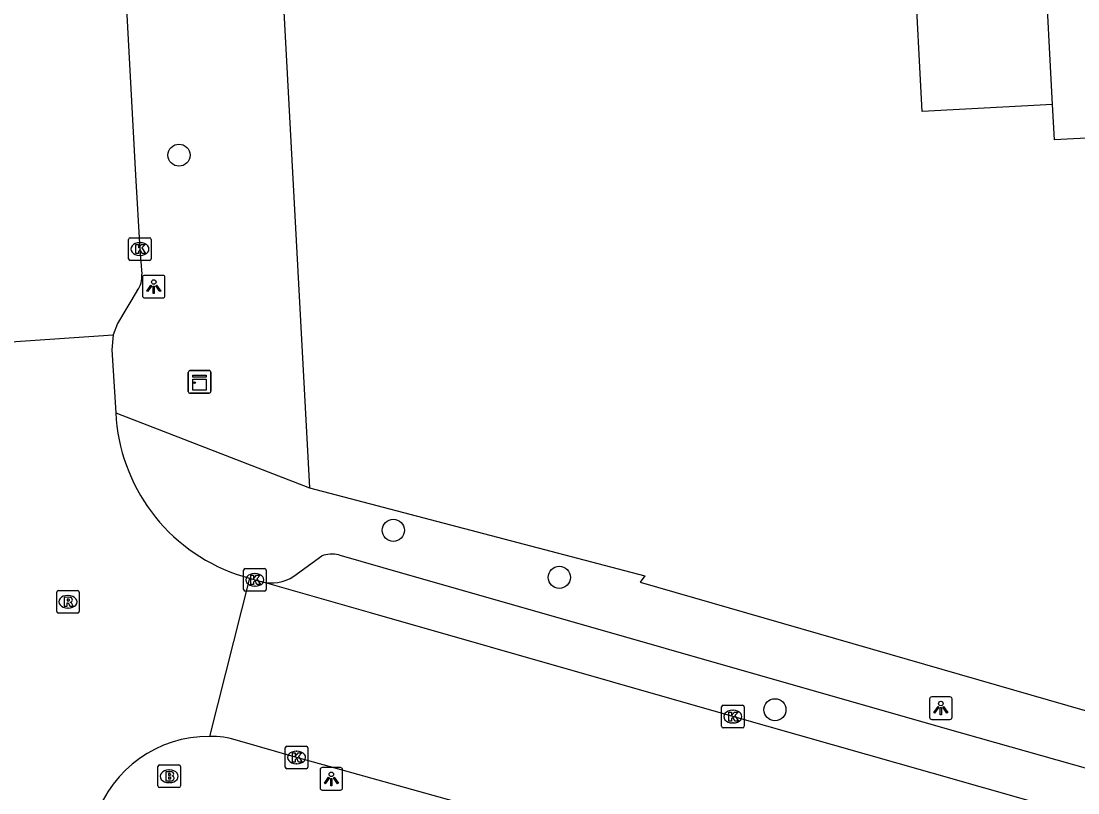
# Model space of a CAD drawing. Extents: x 158087 to 159494, y 382905 to 383981.
# Drawn here: x 158744.04 to 158790.81, y 383393.22 to 383427.38 of the extents above; entities that cross this region are included whole.
import ezdxf

# ---------------------------------------------------------------- set-up
doc = ezdxf.new("R2010")
doc.units = 0
for name, color, linetype in [('IMGEO_Boom', 7, 'Continuous'), ('IMGEO_Brandkraan', 7, 'Continuous'), ('IMGEO_Kast', 7, 'Continuous'), ('IMGEO_Kolk', 7, 'Continuous'), ('IMGEO_Lichtpunt', 7, 'Continuous'), ('IMGEO_Pand', 7, 'Continuous'), ('IMGEO_Rijbaan_lokaal_open', 7, 'Continuous'), ('IMGEO_Rioolput', 7, 'Continuous'), ('IMGEO_Voetpad_open', 7, 'Continuous')]:
    doc.layers.add(name, color=color, linetype=linetype)

msp = doc.modelspace()

# ---------------------------------------------------------------- linework, layer by layer
at = {"layer": 'IMGEO_Boom'}
for centre in [(158751.023, 383421.445), (158760.51, 383404.839), (158767.858, 383402.755), (158777.405, 383396.894)]:
    msp.add_circle(centre, 0.489, dxfattribs=at)
at = {"layer": 'IMGEO_Brandkraan'}
for p, q in [((158750.089, 383393.524), (158750.089, 383394.376)), ((158750.164, 383394.45), (158751.016, 383394.45)), ((158750.577, 383394.23), (158750.602, 383394.23)), ((158751.09, 383394.376), (158751.09, 383393.524)), ((158750.6, 383393.67), (158750.575, 383393.67)), ((158751.016, 383393.45), (158750.164, 383393.45))]:
    msp.add_line(p, q, dxfattribs=at)
for points in [[(158750.089, 383393.524), (158750.089, 383394.376)], [(158750.164, 383394.45), (158751.016, 383394.45)], [(158750.437, 383394.15), (158750.437, 383393.75), (158750.65, 383393.75)], [(158750.668, 383394.15), (158750.437, 383394.15)], [(158750.616, 383394.069), (158750.562, 383394.069), (158750.562, 383393.993)], [(158751.09, 383394.376), (158751.09, 383393.524)], [(158750.562, 383393.993), (158750.615, 383393.993)], [(158750.624, 383393.917), (158750.562, 383393.917), (158750.562, 383393.836)], [(158750.562, 383393.836), (158750.624, 383393.836)], [(158751.016, 383393.45), (158750.164, 383393.45)]]:
    msp.add_lwpolyline(points, dxfattribs=at)
for centre, radius, start, end in [((158750.166, 383394.374), 0.0765, 91.552, 178.448), ((158750.166, 383394.374), 0.0765, 91.552, 178.448), ((158750.617, 383394.031), 0.0379, 267.8285, 90.9355), ((158750.672, 383394.005), 0.145, 59.4692, 91.5367), ((158750.697, 383394.052), 0.0922, 285.5137, 58.1501), ((158751.014, 383394.374), 0.0765, 1.552, 88.448), ((158751.014, 383394.374), 0.0765, 1.552, 88.448), ((158750.625, 383393.876), 0.0404, 269.8759, 90.5077), ((158750.656, 383394.001), 0.251, 268.6676, 293.5347), ((158750.702, 383393.86), 0.105, 301.3115, 78.989), ((158750.166, 383393.526), 0.0765, 181.552, 268.448), ((158750.166, 383393.526), 0.0765, 181.552, 268.448), ((158751.014, 383393.526), 0.0765, 271.552, 358.448), ((158751.014, 383393.526), 0.0765, 271.552, 358.448)]:
    msp.add_arc(centre, radius, start, end, dxfattribs=at)
for centre, major_axis, ratio, start_param, end_param in [((158750.576, 383393.95), (-0.387, 0.002), 0.722429, 4.712389, 7.853982), ((158750.601, 383393.95), (-0.39, 0.002), 0.717154, 1.570796, 4.712389)]:
    msp.add_ellipse(centre, major_axis=major_axis, ratio=ratio, start_param=start_param, end_param=end_param, dxfattribs=at)
at = {"layer": 'IMGEO_Kast'}
for p, q in [((158751.435, 383410.985), (158751.435, 383411.826)), ((158751.435, 383411.826), (158751.435, 383410.985)), ((158751.51, 383411.91), (158752.351, 383411.91)), ((158752.351, 383411.91), (158751.51, 383411.91)), ((158752.435, 383411.835), (158752.435, 383410.994)), ((158752.435, 383410.994), (158752.435, 383411.835)), ((158752.36, 383410.91), (158751.519, 383410.91)), ((158751.519, 383410.91), (158752.36, 383410.91))]:
    msp.add_line(p, q, dxfattribs=at)
for points in [[(158751.63, 383411.7), (158752.23, 383411.7), (158752.23, 383411.615), (158751.63, 383411.615), (158751.63, 383411.7)], [(158751.63, 383411.525), (158752.23, 383411.525), (158752.23, 383411.036), (158751.63, 383411.036), (158751.63, 383411.525)]]:
    msp.add_lwpolyline(points, dxfattribs=at)
msp.add_circle((158751.714, 383411.374), 0.0377, dxfattribs=at)
for centre, start, end in [((158751.513, 383411.832), 92.4484, 184.2845), ((158751.513, 383411.832), 92.4484, 184.2845), ((158752.357, 383411.832), 2.4484, 94.2845), ((158752.357, 383411.832), 2.4484, 94.2845), ((158751.513, 383410.988), 182.4484, 274.2845), ((158751.513, 383410.988), 182.4484, 274.2845), ((158752.357, 383410.988), 272.4484, 4.2845), ((158752.357, 383410.988), 272.4484, 4.2845)]:
    msp.add_arc(centre, 0.0779, start, end, dxfattribs=at)
at = {"layer": 'IMGEO_Kolk'}
for p, q in [((158748.793, 383416.862), (158748.793, 383417.714)), ((158748.868, 383417.788), (158749.72, 383417.788)), ((158749.281, 383417.568), (158749.306, 383417.568)), ((158749.794, 383417.714), (158749.794, 383416.862)), ((158749.304, 383417.008), (158749.279, 383417.008)), ((158749.72, 383416.788), (158748.868, 383416.788)), ((158753.882, 383402.22), (158753.882, 383403.072)), ((158753.957, 383403.146), (158754.809, 383403.146)), ((158754.883, 383403.072), (158754.883, 383402.22)), ((158754.37, 383402.926), (158754.395, 383402.926)), ((158754.809, 383402.146), (158753.957, 383402.146)), ((158754.393, 383402.366), (158754.368, 383402.366)), ((158775.041, 383396.166), (158775.041, 383397.018)), ((158775.116, 383397.092), (158775.968, 383397.092)), ((158775.529, 383396.872), (158775.554, 383396.872)), ((158776.042, 383397.018), (158776.042, 383396.166)), ((158775.968, 383396.092), (158775.116, 383396.092)), ((158775.552, 383396.312), (158775.527, 383396.312)), ((158755.727, 383394.355), (158755.727, 383395.207)), ((158755.802, 383395.281), (158756.654, 383395.281)), ((158756.215, 383395.061), (158756.24, 383395.061)), ((158756.728, 383395.207), (158756.728, 383394.355)), ((158756.654, 383394.281), (158755.802, 383394.281)), ((158756.238, 383394.501), (158756.213, 383394.501))]:
    msp.add_line(p, q, dxfattribs=at)
for points in [[(158748.793, 383416.862), (158748.793, 383417.714)], [(158748.868, 383417.788), (158749.72, 383417.788)], [(158749.114, 383417.488), (158749.237, 383417.488), (158749.237, 383417.337), (158749.367, 383417.488), (158749.531, 383417.488), (158749.385, 383417.337), (158749.538, 383417.088), (158749.386, 383417.088), (158749.301, 383417.252), (158749.237, 383417.185), (158749.237, 383417.088), (158749.114, 383417.088), (158749.114, 383417.488)], [(158749.794, 383417.714), (158749.794, 383416.862)], [(158749.72, 383416.788), (158748.868, 383416.788)], [(158753.882, 383402.22), (158753.882, 383403.072)], [(158753.957, 383403.146), (158754.809, 383403.146)], [(158754.883, 383403.072), (158754.883, 383402.22)], [(158754.203, 383402.846), (158754.326, 383402.846), (158754.326, 383402.695), (158754.456, 383402.846), (158754.62, 383402.846), (158754.474, 383402.695), (158754.627, 383402.446), (158754.475, 383402.446), (158754.39, 383402.61), (158754.326, 383402.543), (158754.326, 383402.446), (158754.203, 383402.446), (158754.203, 383402.846)], [(158754.809, 383402.146), (158753.957, 383402.146)], [(158775.041, 383396.166), (158775.041, 383397.018)], [(158775.116, 383397.092), (158775.968, 383397.092)], [(158776.042, 383397.018), (158776.042, 383396.166)], [(158775.362, 383396.792), (158775.485, 383396.792), (158775.485, 383396.641), (158775.615, 383396.792), (158775.779, 383396.792), (158775.633, 383396.641), (158775.786, 383396.392), (158775.634, 383396.392), (158775.549, 383396.556), (158775.485, 383396.489), (158775.485, 383396.392), (158775.362, 383396.392), (158775.362, 383396.792)], [(158775.968, 383396.092), (158775.116, 383396.092)], [(158755.727, 383394.355), (158755.727, 383395.207)], [(158755.802, 383395.281), (158756.654, 383395.281)], [(158756.048, 383394.981), (158756.171, 383394.981), (158756.171, 383394.83), (158756.301, 383394.981), (158756.465, 383394.981), (158756.319, 383394.83), (158756.472, 383394.581), (158756.32, 383394.581), (158756.235, 383394.745), (158756.171, 383394.678), (158756.171, 383394.581), (158756.048, 383394.581), (158756.048, 383394.981)], [(158756.728, 383395.207), (158756.728, 383394.355)], [(158756.654, 383394.281), (158755.802, 383394.281)]]:
    msp.add_lwpolyline(points, dxfattribs=at)
for centre, start, end in [((158748.87, 383417.712), 91.552, 178.448), ((158748.87, 383417.712), 91.552, 178.448), ((158749.718, 383417.712), 1.552, 88.448), ((158749.718, 383417.712), 1.552, 88.448), ((158748.87, 383416.864), 181.552, 268.448), ((158748.87, 383416.864), 181.552, 268.448), ((158749.718, 383416.864), 271.552, 358.448), ((158749.718, 383416.864), 271.552, 358.448), ((158753.959, 383403.07), 91.552, 178.448), ((158753.959, 383403.07), 91.552, 178.448), ((158754.807, 383403.07), 1.552, 88.448), ((158754.807, 383403.07), 1.552, 88.448), ((158753.959, 383402.222), 181.552, 268.448), ((158753.959, 383402.222), 181.552, 268.448), ((158754.807, 383402.222), 271.552, 358.448), ((158754.807, 383402.222), 271.552, 358.448), ((158775.118, 383397.016), 91.552, 178.448), ((158775.118, 383397.016), 91.552, 178.448), ((158775.966, 383397.016), 1.552, 88.448), ((158775.966, 383397.016), 1.552, 88.448), ((158775.118, 383396.168), 181.552, 268.448), ((158775.118, 383396.168), 181.552, 268.448), ((158775.966, 383396.168), 271.552, 358.448), ((158775.966, 383396.168), 271.552, 358.448), ((158755.804, 383395.205), 91.552, 178.448), ((158755.804, 383395.205), 91.552, 178.448), ((158756.652, 383395.205), 1.552, 88.448), ((158756.652, 383395.205), 1.552, 88.448), ((158755.804, 383394.357), 181.552, 268.448), ((158755.804, 383394.357), 181.552, 268.448), ((158756.652, 383394.357), 271.552, 358.448), ((158756.652, 383394.357), 271.552, 358.448)]:
    msp.add_arc(centre, 0.0765, start, end, dxfattribs=at)
for centre, major_axis, ratio, start_param, end_param in [((158749.28, 383417.288), (-0.387, 0.002), 0.722429, 4.712389, 7.853982), ((158749.305, 383417.288), (-0.39, 0.002), 0.717154, 1.570796, 4.712389), ((158754.369, 383402.646), (-0.387, 0.002), 0.722429, 4.712389, 7.853982), ((158754.394, 383402.646), (-0.39, 0.002), 0.717154, 1.570796, 4.712389), ((158775.528, 383396.592), (-0.387, 0.002), 0.722429, 4.712389, 7.853982), ((158775.553, 383396.592), (-0.39, 0.002), 0.717154, 1.570796, 4.712389), ((158756.214, 383394.781), (-0.387, 0.002), 0.722429, 4.712389, 7.853982), ((158756.239, 383394.781), (-0.39, 0.002), 0.717154, 1.570796, 4.712389)]:
    msp.add_ellipse(centre, major_axis=major_axis, ratio=ratio, start_param=start_param, end_param=end_param, dxfattribs=at)
at = {"layer": 'IMGEO_Lichtpunt'}
for p, q in [((158749.407, 383416.03), (158749.407, 383415.223)), ((158749.407, 383416.03), (158749.407, 383415.223)), ((158750.309, 383416.125), (158749.501, 383416.125)), ((158750.309, 383416.125), (158749.501, 383416.125)), ((158750.403, 383415.223), (158750.403, 383416.03)), ((158750.403, 383415.223), (158750.403, 383416.03)), ((158749.501, 383415.129), (158750.309, 383415.129)), ((158749.501, 383415.129), (158750.309, 383415.129)), ((158784.249, 383397.371), (158784.249, 383396.564)), ((158784.249, 383397.371), (158784.249, 383396.564)), ((158785.151, 383397.466), (158784.343, 383397.466)), ((158785.151, 383397.466), (158784.343, 383397.466)), ((158785.245, 383396.564), (158785.245, 383397.371)), ((158785.245, 383396.564), (158785.245, 383397.371)), ((158784.343, 383396.47), (158785.151, 383396.47)), ((158784.343, 383396.47), (158785.151, 383396.47)), ((158757.27, 383394.24), (158757.27, 383393.433)), ((158757.27, 383394.24), (158757.27, 383393.433)), ((158758.172, 383394.335), (158757.364, 383394.335)), ((158758.172, 383394.335), (158757.364, 383394.335)), ((158758.266, 383393.433), (158758.266, 383394.24)), ((158758.266, 383393.433), (158758.266, 383394.24)), ((158757.364, 383393.339), (158758.172, 383393.339)), ((158757.364, 383393.339), (158758.172, 383393.339))]:
    msp.add_line(p, q, dxfattribs=at)
for points in [[(158749.781, 383415.694), (158749.82, 383415.666), (158749.632, 383415.404), (158749.594, 383415.431), (158749.781, 383415.694)], [(158749.883, 383415.646), (158749.93, 383415.646), (158749.93, 383415.324), (158749.883, 383415.324), (158749.883, 383415.646)], [(158749.993, 383415.666), (158750.031, 383415.693), (158750.218, 383415.431), (158750.179, 383415.403), (158749.993, 383415.666)], [(158784.623, 383397.035), (158784.662, 383397.007), (158784.474, 383396.745), (158784.436, 383396.772), (158784.623, 383397.035)], [(158784.725, 383396.987), (158784.772, 383396.987), (158784.772, 383396.665), (158784.725, 383396.665), (158784.725, 383396.987)], [(158784.835, 383397.007), (158784.873, 383397.034), (158785.06, 383396.772), (158785.021, 383396.744), (158784.835, 383397.007)], [(158757.644, 383393.904), (158757.683, 383393.876), (158757.495, 383393.614), (158757.457, 383393.641), (158757.644, 383393.904)], [(158757.746, 383393.856), (158757.793, 383393.856), (158757.793, 383393.534), (158757.746, 383393.534), (158757.746, 383393.856)], [(158757.856, 383393.876), (158757.894, 383393.903), (158758.081, 383393.641), (158758.042, 383393.613), (158757.856, 383393.876)]]:
    msp.add_lwpolyline(points, dxfattribs=at)
for centre in [(158749.906, 383415.828), (158784.748, 383397.169), (158757.769, 383394.038)]:
    msp.add_circle(centre, 0.0994, dxfattribs=at)
for centre, start, end in [((158749.501, 383416.03), 90, 180), ((158749.501, 383416.03), 90, 180), ((158750.309, 383416.03), 0, 90), ((158750.309, 383416.03), 0, 90), ((158749.501, 383415.223), 180, 270), ((158749.501, 383415.223), 180, 270), ((158750.309, 383415.223), 270, 0), ((158750.309, 383415.223), 270, 360), ((158784.343, 383397.371), 90, 180), ((158784.343, 383397.371), 90, 180), ((158785.151, 383397.371), 0, 90), ((158785.151, 383397.371), 0, 90), ((158784.343, 383396.564), 180, 270), ((158784.343, 383396.564), 180, 270), ((158785.151, 383396.564), 270, 0), ((158785.151, 383396.564), 270, 360), ((158757.364, 383394.24), 90, 180), ((158757.364, 383394.24), 90, 180), ((158758.172, 383394.24), 0, 90), ((158758.172, 383394.24), 0, 90), ((158757.364, 383393.433), 180, 270), ((158757.364, 383393.433), 180, 270), ((158758.172, 383393.433), 270, 0), ((158758.172, 383393.433), 270, 360)]:
    msp.add_arc(centre, 0.0946, start, end, dxfattribs=at)
at = {"layer": 'IMGEO_Pand'}
for points in [[(158796.528, 383431.019), (158796.703, 383427.833), (158795.993, 383427.794), (158796.058, 383426.608), (158810.679, 383427.393), (158811.679, 383408.796), (158796.765, 383407.994), (158795.989, 383422.454), (158789.779, 383422.121), (158789.695, 383423.683)], [(158789.695, 383423.683), (158783.929, 383423.374), (158783.581, 383429.861), (158789.348, 383430.17)], [(158789.695, 383423.683), (158789.348, 383430.17)]]:
    msp.add_lwpolyline(points, dxfattribs=at)
at = {"layer": 'IMGEO_Rijbaan_lokaal_open'}
for points in [[(158746.684, 383465.519), (158747.564, 383448.262), (158748.649, 383428.766), (158749.095, 383420.555), (158749.292, 383417.289), (158749.378, 383416.177)], [(158749.177, 383415.449), (158748.305, 383413.987), (158748.102, 383413.492)], [(158742.485, 383413.101), (158748.102, 383413.492)], [(158748.102, 383413.492), (158748.054, 383412.834), (158748.225, 383410.045)], [(158754.149, 383402.715), (158752.369, 383395.715)], [(158753.558, 383402.893), (158754.149, 383402.715)], [(158754.149, 383402.715), (158754.383, 383402.645), (158754.65, 383402.57)], [(158813.203, 383385.82), (158810.657, 383386.559), (158798.454, 383390.073), (158784.363, 383394.094), (158775.538, 383396.591), (158759.5, 383401.184), (158754.65, 383402.57)], [(158811.299, 383379.137), (158810.816, 383379.277), (158803.832, 383381.26), (158764.081, 383392.596), (158757.401, 383394.452), (158756.229, 383394.782), (158753.608, 383395.531)]]:
    msp.add_lwpolyline(points, dxfattribs=at)
for centre, radius, start, end in [((158748.371, 383416.063), 1.013, 322.6786, 6.4519), ((158756.21, 383410.435), 7.994, 182.7946, 250.6267), ((158752.351, 383390.397), 5.318, 89.8081, 160.8685), ((158752.465, 383392.101), 3.615, 71.5767, 91.5292)]:
    msp.add_arc(centre, radius, start, end, dxfattribs=at)
at = {"layer": 'IMGEO_Rioolput'}
for p, q in [((158745.608, 383401.247), (158745.608, 383402.099)), ((158745.683, 383402.173), (158746.535, 383402.173)), ((158746.609, 383402.099), (158746.609, 383401.247)), ((158746.096, 383401.953), (158746.121, 383401.953)), ((158746.535, 383401.173), (158745.683, 383401.173)), ((158746.119, 383401.393), (158746.094, 383401.393))]:
    msp.add_line(p, q, dxfattribs=at)
for points in [[(158745.608, 383401.247), (158745.608, 383402.099)], [(158745.683, 383402.173), (158746.535, 383402.173)], [(158746.609, 383402.099), (158746.609, 383401.247)], [(158746.197, 383401.871), (158745.945, 383401.873), (158745.945, 383401.473)], [(158745.945, 383401.473), (158746.069, 383401.473), (158746.069, 383401.635), (158746.08, 383401.635)], [(158746.123, 383401.792), (158746.069, 383401.792), (158746.069, 383401.711)], [(158746.069, 383401.711), (158746.121, 383401.711)], [(158746.127, 383401.606), (158746.198, 383401.473), (158746.338, 383401.473), (158746.273, 383401.599)], [(158746.535, 383401.173), (158745.683, 383401.173)]]:
    msp.add_lwpolyline(points, dxfattribs=at)
for centre, radius, start, end in [((158745.685, 383402.097), 0.0765, 91.552, 178.448), ((158745.685, 383402.097), 0.0765, 91.552, 178.448), ((158746.533, 383402.097), 0.0765, 1.552, 88.448), ((158746.533, 383402.097), 0.0765, 1.552, 88.448), ((158746.079, 383401.582), 0.0533, 26.0293, 88.6989), ((158746.105, 383401.9), 0.19, 274.7715, 282.9687), ((158746.129, 383401.696), 0.0964, 77.0061, 93.1865), ((158746.143, 383401.753), 0.0378, 276.6634, 79.6772), ((158746.196, 383401.761), 0.109, 350.3612, 89.416), ((158746.194, 383401.761), 0.112, 277.5842, 350.9817), ((158746.178, 383401.546), 0.108, 29.5134, 73.7905), ((158745.685, 383401.249), 0.0765, 181.552, 268.448), ((158745.685, 383401.249), 0.0765, 181.552, 268.448), ((158746.533, 383401.249), 0.0765, 271.552, 358.448), ((158746.533, 383401.249), 0.0765, 271.552, 358.448)]:
    msp.add_arc(centre, radius, start, end, dxfattribs=at)
for centre, major_axis, ratio, start_param, end_param in [((158746.095, 383401.673), (-0.387, 0.002), 0.722429, 4.712389, 7.853982), ((158746.12, 383401.673), (-0.39, 0.002), 0.717154, 1.570796, 4.712389)]:
    msp.add_ellipse(centre, major_axis=major_axis, ratio=ratio, start_param=start_param, end_param=end_param, dxfattribs=at)
at = {"layer": 'IMGEO_Voetpad_open'}
for points in [[(158755.296, 383434.603), (158755.341, 383433.762), (158755.588, 383429.184), (158756.796, 383406.718)], [(158748.225, 383410.045), (158756.796, 383406.718)], [(158756.796, 383406.718), (158771.646, 383402.817), (158771.444, 383402.538), (158791.908, 383396.647)], [(158756.108, 383402.804), (158757.34, 383403.706)], [(158758.095, 383403.75), (158760.054, 383403.193), (158785.027, 383396.051), (158792.022, 383394.073)]]:
    msp.add_lwpolyline(points, dxfattribs=at)
for centre, radius, start, end in [((158757.794, 383402.411), 1.373, 77.3443, 109.3263), ((158755.118, 383404.312), 1.804, 254.9614, 303.2743)]:
    msp.add_arc(centre, radius, start, end, dxfattribs=at)

doc.saveas('drawing.dxf')
